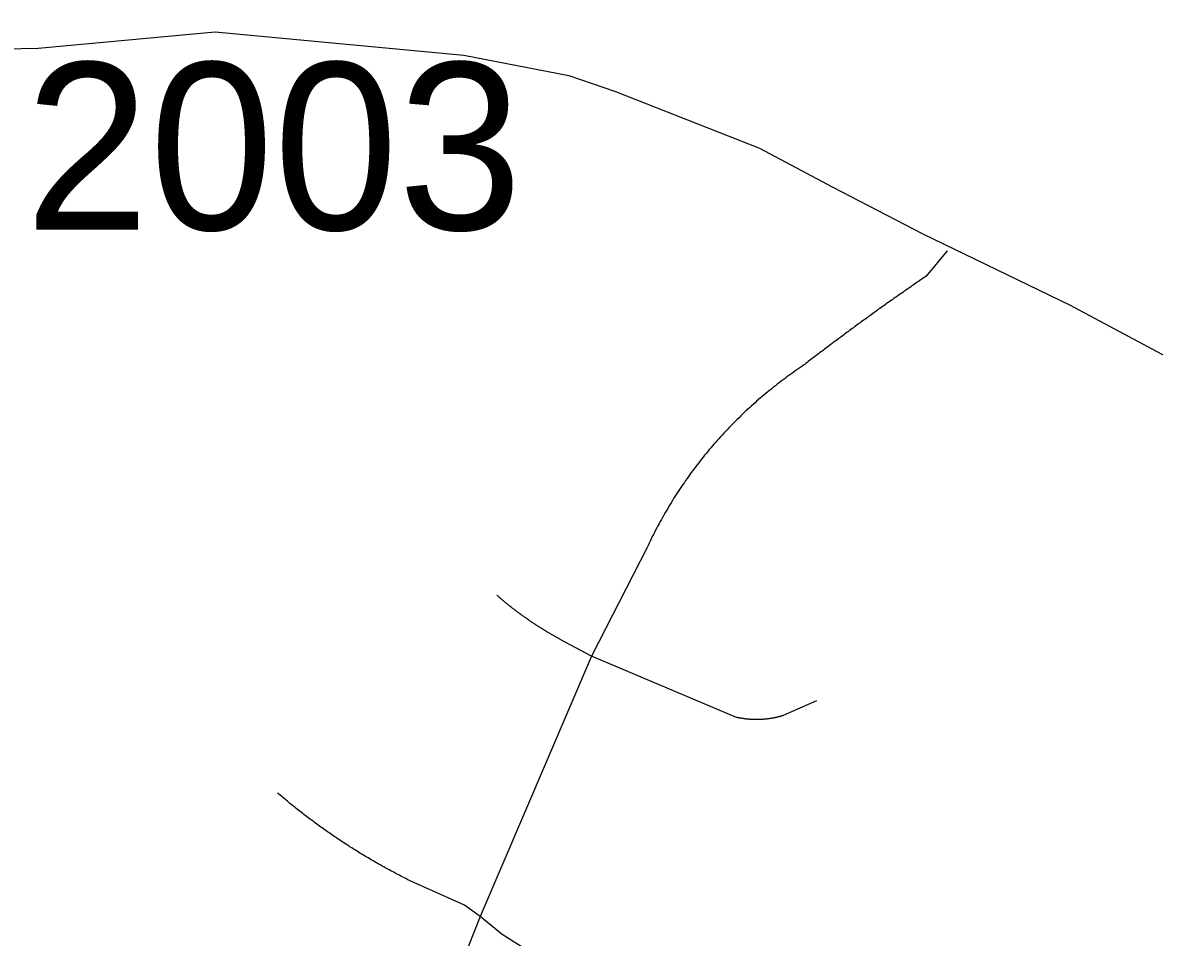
# Model space of a CAD drawing. Extents: x 1268485 to 1426702, y 514839 to 616766.
# Drawn here: x 1365327 to 1366326, y 576074 to 576882 of the extents above; entities that cross this region are included whole.
import ezdxf

# ---------------------------------------------------------------- set-up
doc = ezdxf.new("R2010")
doc.units = 0
for name, color, linetype in [('Old_Level_32', 7, 'Continuous'), ('Old_Level_35', 7, 'Continuous'), ('Old_Level_8', 7, 'Continuous')]:
    doc.layers.add(name, color=color, linetype=linetype)

msp = doc.modelspace()

# ---------------------------------------------------------------- linework, layer by layer
at = {"layer": 'Old_Level_32'}
msp.add_lwpolyline([(1364652.475, 576882.083), (1364770.981, 576866.371), (1364819.525, 576859.228), (1365099.369, 576854.943), (1365340.232, 576859.572), (1365496.6, 576874.031), (1365716.289, 576853.2), (1365808.972, 576835.516), (1365850.378, 576821.231), (1365977.45, 576771.234), (1366041.7, 576736.951), (1366121.655, 576695.524), (1366251.894, 576632.521), (1366422.61, 576541.307), (1366510.009, 576476.109), (1366609.812, 576388.912), (1366872.108, 576161.749), (1367076.65, 575964.146), (1367138.557, 575902.8), (1367150.446, 575891.018), (1367209.804, 575816.334), (1367245.097, 575744.763), (1367296.434, 575607.842), (1367321.301, 575502.04)], dxfattribs=at)
at = {"layer": 'Old_Level_35'}
for p, q in [((1366143.102, 576680.38), (1366124.647, 576658.184)), ((1365878.174, 576418.324), (1365829.167, 576322.462)), ((1365829.167, 576322.462), (1365801.485, 576337.225)), ((1365829.167, 576322.462), (1365730.844, 576092.496)), ((1365957.222, 576268.328), (1365829.167, 576322.462)), ((1366027.862, 576282.887), (1365998.335, 576269.918)), ((1365730.844, 576092.496), (1365707.366, 576034.108))]:
    msp.add_line(p, q, dxfattribs=at)
for points in [[(1366124.647, 576658.184), (1366123.519, 576657.363), (1366122.391, 576656.646), (1366121.263, 576655.826), (1366120.136, 576655.056), (1366119.008, 576654.236), (1366117.88, 576653.518), (1366116.65, 576652.698), (1366115.522, 576651.878), (1366114.394, 576651.109), (1366113.266, 576650.289), (1366112.139, 576649.571), (1366111.011, 576648.751), (1366109.883, 576647.931), (1366108.755, 576647.213), (1366107.628, 576646.393), (1366106.5, 576645.573), (1366105.372, 576644.804), (1366104.244, 576643.983), (1366103.116, 576643.163), (1366101.989, 576642.445), (1366100.861, 576641.625), (1366099.733, 576640.805), (1366098.503, 576639.985), (1366097.375, 576639.267), (1366096.247, 576638.447), (1366095.119, 576637.627), (1366093.992, 576636.807), (1366092.864, 576636.038), (1366091.736, 576635.269), (1366090.608, 576634.448), (1366089.48, 576633.628), (1366088.353, 576632.808), (1366087.225, 576631.988), (1366086.097, 576631.27), (1366084.969, 576630.45), (1366083.841, 576629.63), (1366082.714, 576628.81), (1366081.586, 576627.989), (1366080.458, 576627.169), (1366079.33, 576626.401), (1366078.408, 576625.58), (1366077.28, 576624.76), (1366076.152, 576623.94), (1366075.024, 576623.171), (1366073.896, 576622.35), (1366072.769, 576621.582), (1366071.641, 576620.762), (1366070.513, 576619.941), (1366069.385, 576619.121), (1366068.258, 576618.301), (1366067.13, 576617.481), (1366066.002, 576616.711), (1366064.874, 576615.891), (1366063.746, 576615.02), (1366062.619, 576614.2), (1366061.491, 576613.38), (1366060.466, 576612.56), (1366059.338, 576611.739), (1366058.21, 576610.919), (1366057.082, 576610.15), (1366055.954, 576609.33), (1366054.827, 576608.509), (1366053.801, 576607.689), (1366052.674, 576606.818), (1366051.546, 576605.998), (1366050.418, 576605.178), (1366049.393, 576604.357), (1366048.265, 576603.588), (1366047.137, 576602.768), (1366046.009, 576601.897), (1366044.882, 576601.077), (1366043.754, 576600.256), (1366042.626, 576599.436), (1366041.601, 576598.564), (1366040.473, 576597.744), (1366039.345, 576596.924), (1366038.217, 576596.104), (1366037.09, 576595.233), (1366035.962, 576594.463), (1366035.039, 576593.643), (1366033.911, 576592.772), (1366032.784, 576591.952), (1366031.656, 576591.132), (1366030.528, 576590.26), (1366029.503, 576589.44), (1366028.375, 576588.619), (1366027.247, 576587.748), (1366026.119, 576586.928), (1366024.992, 576586.056), (1366023.966, 576585.236), (1366022.838, 576584.416), (1366021.711, 576583.545), (1366020.583, 576582.775), (1366019.455, 576581.853), (1366018.532, 576581.084), (1366017.405, 576580.212), (1366016.277, 576579.392), (1366015.149, 576578.521), (1366014.124, 576577.701)], [(1366014.124, 576577.701), (1366012.278, 576576.521), (1366010.535, 576575.24), (1366008.792, 576574.061), (1366007.049, 576572.83), (1366005.204, 576571.549), (1366003.461, 576570.319), (1366001.718, 576569.089), (1366000.078, 576567.807), (1365998.335, 576566.525), (1365996.592, 576565.243), (1365994.951, 576563.962), (1365993.208, 576562.629), (1365991.466, 576561.297), (1365989.825, 576560.015), (1365988.287, 576558.682), (1365986.544, 576557.298), (1365984.904, 576556.016), (1365983.263, 576554.632), (1365981.623, 576553.248), (1365979.88, 576551.864), (1365978.24, 576550.48), (1365976.599, 576549.044), (1365974.959, 576547.711), (1365973.523, 576546.276), (1365971.883, 576544.79), (1365970.243, 576543.354), (1365968.602, 576541.919), (1365967.167, 576540.484), (1365965.526, 576539.048), (1365963.989, 576537.561), (1365962.348, 576536.126), (1365960.913, 576534.64), (1365959.375, 576533.102), (1365957.734, 576531.615), (1365956.299, 576530.129), (1365954.761, 576528.642), (1365953.223, 576527.053), (1365951.788, 576525.566), (1365950.25, 576523.977), (1365948.917, 576522.439), (1365947.379, 576520.901), (1365945.841, 576519.312), (1365944.406, 576517.774), (1365942.971, 576516.185), (1365941.535, 576514.545), (1365940.1, 576512.955), (1365938.767, 576511.366), (1365937.229, 576509.726), (1365935.896, 576508.136), (1365934.461, 576506.496), (1365933.128, 576504.856), (1365931.795, 576503.164), (1365930.36, 576501.575), (1365929.027, 576499.883), (1365927.797, 576498.243), (1365926.361, 576496.551), (1365925.029, 576494.86), (1365923.798, 576493.168), (1365922.363, 576491.476), (1365921.133, 576489.836), (1365919.902, 576488.041), (1365918.467, 576486.401), (1365917.237, 576484.607), (1365916.006, 576482.864), (1365914.776, 576481.172), (1365913.546, 576479.429), (1365912.213, 576477.686), (1365911.085, 576475.943), (1365909.855, 576474.149), (1365908.624, 576472.355), (1365907.497, 576470.561), (1365906.266, 576468.818), (1365905.139, 576467.023), (1365904.011, 576465.178), (1365902.78, 576463.435), (1365901.653, 576461.641), (1365900.525, 576459.796), (1365899.397, 576457.95), (1365898.269, 576456.105), (1365897.142, 576454.31), (1365896.116, 576452.414), (1365894.989, 576450.619), (1365893.861, 576448.774), (1365892.835, 576446.877), (1365891.708, 576444.98), (1365890.785, 576443.187), (1365889.76, 576441.289), (1365888.734, 576439.393), (1365887.709, 576437.496), (1365886.786, 576435.65), (1365885.761, 576433.702), (1365884.736, 576431.806), (1365883.711, 576429.858), (1365882.788, 576428.013), (1365881.865, 576426.065), (1365880.84, 576424.117), (1365880.02, 576422.169), (1365878.994, 576420.272), (1365878.174, 576418.324)], [(1365801.485, 576337.225), (1365800.87, 576337.585), (1365800.254, 576337.892), (1365799.742, 576338.251), (1365799.127, 576338.558), (1365798.512, 576338.866), (1365797.896, 576339.276), (1365797.281, 576339.584), (1365796.666, 576339.891), (1365796.153, 576340.25), (1365795.538, 576340.558), (1365794.923, 576340.916), (1365794.205, 576341.276), (1365793.59, 576341.634), (1365793.078, 576341.942), (1365792.462, 576342.301), (1365791.847, 576342.608), (1365791.232, 576343.019), (1365790.617, 576343.377), (1365790.104, 576343.685), (1365789.489, 576344.044), (1365788.874, 576344.351), (1365788.361, 576344.762), (1365787.746, 576345.12), (1365787.131, 576345.479), (1365786.516, 576345.838), (1365786.003, 576346.197), (1365785.388, 576346.555), (1365784.773, 576346.915), (1365784.26, 576347.325), (1365783.645, 576347.683), (1365783.03, 576348.042), (1365782.517, 576348.401), (1365781.902, 576348.76), (1365781.287, 576349.118), (1365780.775, 576349.478), (1365780.159, 576349.888), (1365779.544, 576350.246), (1365779.032, 576350.606), (1365778.416, 576351.066), (1365777.904, 576351.426), (1365777.289, 576351.836), (1365776.673, 576352.194), (1365776.161, 576352.554), (1365775.546, 576352.964), (1365775.033, 576353.322), (1365774.418, 576353.732), (1365773.7, 576354.142), (1365773.29, 576354.501), (1365772.675, 576354.962), (1365772.162, 576355.322), (1365771.547, 576355.68), (1365771.035, 576356.142), (1365770.419, 576356.5), (1365769.907, 576356.86), (1365769.292, 576357.321), (1365768.779, 576357.68), (1365768.164, 576358.141), (1365767.651, 576358.5), (1365767.036, 576358.961), (1365766.523, 576359.32), (1365765.908, 576359.73), (1365765.396, 576360.14), (1365764.883, 576360.551), (1365764.268, 576360.961), (1365763.755, 576361.371), (1365763.14, 576361.832), (1365762.627, 576362.191), (1365762.115, 576362.601), (1365761.5, 576363.062), (1365760.987, 576363.524), (1365760.372, 576363.882), (1365759.859, 576364.292), (1365759.347, 576364.754), (1365758.731, 576365.164), (1365758.219, 576365.625), (1365757.706, 576365.984), (1365757.091, 576366.445), (1365756.578, 576366.855), (1365756.168, 576367.317), (1365755.451, 576367.727), (1365755.04, 576368.188), (1365754.528, 576368.65), (1365754.015, 576369.06), (1365753.4, 576369.521), (1365752.887, 576369.931), (1365752.375, 576370.393), (1365751.862, 576370.803), (1365751.247, 576371.264), (1365750.734, 576371.726), (1365750.222, 576372.187), (1365749.709, 576372.649), (1365749.094, 576373.059), (1365748.581, 576373.52), (1365748.171, 576373.93), (1365747.659, 576374.442), (1365747.146, 576374.853), (1365746.633, 576375.314), (1365746.018, 576375.827), (1365745.506, 576376.237)], [(1365998.335, 576269.918), (1365998.027, 576269.815), (1365997.617, 576269.712), (1365997.207, 576269.558), (1365996.797, 576269.456), (1365996.387, 576269.302), (1365995.977, 576269.2), (1365995.669, 576269.046), (1365995.156, 576268.995), (1365994.746, 576268.892), (1365994.336, 576268.738), (1365994.029, 576268.687), (1365993.516, 576268.585), (1365993.106, 576268.482), (1365992.798, 576268.38), (1365992.388, 576268.328), (1365991.876, 576268.175), (1365991.466, 576268.123), (1365991.158, 576268.02), (1365990.645, 576267.918), (1365990.235, 576267.867), (1365989.825, 576267.764), (1365989.415, 576267.713), (1365989.005, 576267.61), (1365988.595, 576267.559), (1365988.287, 576267.508), (1365987.775, 576267.354), (1365987.364, 576267.303), (1365986.954, 576267.252), (1365986.544, 576267.2), (1365986.134, 576267.149), (1365985.724, 576267.047), (1365985.211, 576267.047), (1365984.904, 576266.995), (1365984.494, 576266.944), (1365983.981, 576266.893), (1365983.674, 576266.79), (1365983.263, 576266.79), (1365982.751, 576266.739), (1365982.341, 576266.688), (1365981.828, 576266.688), (1365981.52, 576266.637), (1365981.11, 576266.637), (1365980.598, 576266.585), (1365980.29, 576266.585), (1365979.88, 576266.482), (1365979.367, 576266.482), (1365978.957, 576266.432), (1365978.65, 576266.432), (1365978.137, 576266.432), (1365977.727, 576266.38), (1365977.419, 576266.38), (1365976.907, 576266.38), (1365976.497, 576266.38), (1365975.984, 576266.38), (1365975.677, 576266.38), (1365975.266, 576266.38), (1365974.754, 576266.38), (1365974.344, 576266.38), (1365974.036, 576266.38), (1365973.523, 576266.38), (1365973.113, 576266.38), (1365972.601, 576266.38), (1365972.293, 576266.38), (1365971.883, 576266.432), (1365971.37, 576266.432), (1365970.96, 576266.432), (1365970.653, 576266.482), (1365970.14, 576266.482), (1365969.73, 576266.482), (1365969.422, 576266.585), (1365968.91, 576266.585), (1365968.5, 576266.637), (1365968.09, 576266.637), (1365967.577, 576266.688), (1365967.269, 576266.739), (1365966.757, 576266.739), (1365966.347, 576266.79), (1365966.039, 576266.893), (1365965.526, 576266.893), (1365965.116, 576266.944), (1365964.706, 576266.995), (1365964.296, 576267.047), (1365963.886, 576267.149), (1365963.476, 576267.2), (1365962.963, 576267.252), (1365962.656, 576267.303), (1365962.246, 576267.354), (1365961.733, 576267.457), (1365961.425, 576267.508), (1365961.015, 576267.559), (1365960.605, 576267.61), (1365960.093, 576267.764), (1365959.785, 576267.815), (1365959.375, 576267.867), (1365958.862, 576268.02), (1365958.452, 576268.072), (1365958.145, 576268.123), (1365957.632, 576268.225), (1365957.222, 576268.328)], [(1365669.636, 576123.664), (1365668.201, 576124.331), (1365666.971, 576124.946), (1365665.74, 576125.612), (1365664.51, 576126.227), (1365663.28, 576126.894), (1365661.844, 576127.56), (1365660.614, 576128.175), (1365659.384, 576128.893), (1365658.153, 576129.508), (1365656.923, 576130.175), (1365655.59, 576130.79), (1365654.36, 576131.507), (1365653.027, 576132.173), (1365651.797, 576132.891), (1365650.464, 576133.558), (1365649.234, 576134.173), (1365648.003, 576134.891), (1365646.773, 576135.557), (1365645.543, 576136.326), (1365644.21, 576136.992), (1365642.98, 576137.71), (1365641.749, 576138.377), (1365640.519, 576139.043), (1365639.289, 576139.812), (1365637.956, 576140.478), (1365636.828, 576141.196), (1365635.598, 576141.913), (1365634.367, 576142.631), (1365633.137, 576143.4), (1365631.907, 576144.118), (1365630.676, 576144.836), (1365629.344, 576145.553), (1365628.216, 576146.322), (1365626.985, 576147.04), (1365625.755, 576147.809), (1365624.525, 576148.475), (1365623.397, 576149.244), (1365622.167, 576150.013), (1365620.834, 576150.833), (1365619.604, 576151.551), (1365618.476, 576152.32), (1365617.245, 576153.038), (1365616.015, 576153.806), (1365614.887, 576154.627), (1365613.657, 576155.396), (1365612.529, 576156.114), (1365611.299, 576156.934), (1365609.966, 576157.702), (1365608.838, 576158.523), (1365607.608, 576159.292), (1365606.48, 576160.06), (1365605.25, 576160.881), (1365604.122, 576161.701), (1365602.892, 576162.521), (1365601.764, 576163.239), (1365600.534, 576164.059), (1365599.406, 576164.879), (1365598.278, 576165.699), (1365597.048, 576166.52), (1365595.92, 576167.289), (1365594.587, 576168.212), (1365593.459, 576168.98), (1365592.332, 576169.8), (1365591.101, 576170.621), (1365589.974, 576171.493), (1365588.846, 576172.313), (1365587.718, 576173.133), (1365586.488, 576174.004), (1365585.36, 576174.824), (1365584.232, 576175.696), (1365583.104, 576176.567), (1365581.977, 576177.387), (1365580.746, 576178.259), (1365579.618, 576179.13), (1365578.491, 576180.002), (1365577.363, 576180.822), (1365576.235, 576181.693), (1365575.107, 576182.565), (1365573.979, 576183.436), (1365572.852, 576184.308), (1365571.724, 576185.179), (1365570.596, 576186.102), (1365569.468, 576187.025), (1365568.341, 576187.897), (1365567.213, 576188.768), (1365566.085, 576189.69), (1365564.957, 576190.562), (1365563.829, 576191.433), (1365562.702, 576192.356), (1365561.779, 576193.228), (1365560.651, 576194.202), (1365559.523, 576195.074), (1365558.396, 576195.996), (1365557.268, 576196.919), (1365556.242, 576197.79), (1365555.115, 576198.764), (1365553.987, 576199.687), (1365552.962, 576200.61), (1365551.834, 576201.583)], [(1365730.844, 576092.496), (1365717.003, 576102.492), (1365669.636, 576123.664)], [(1365842.085, 576018.626), (1365750.222, 576076.553), (1365730.844, 576092.496)]]:
    msp.add_lwpolyline(points, dxfattribs=at)

# ---------------------------------------------------------------- texts
at = {"layer": 'Old_Level_8'}
msp.add_text('2003', height=147.6375, dxfattribs=at).set_placement((1365328.774, 576699.108))

doc.saveas('drawing.dxf')
